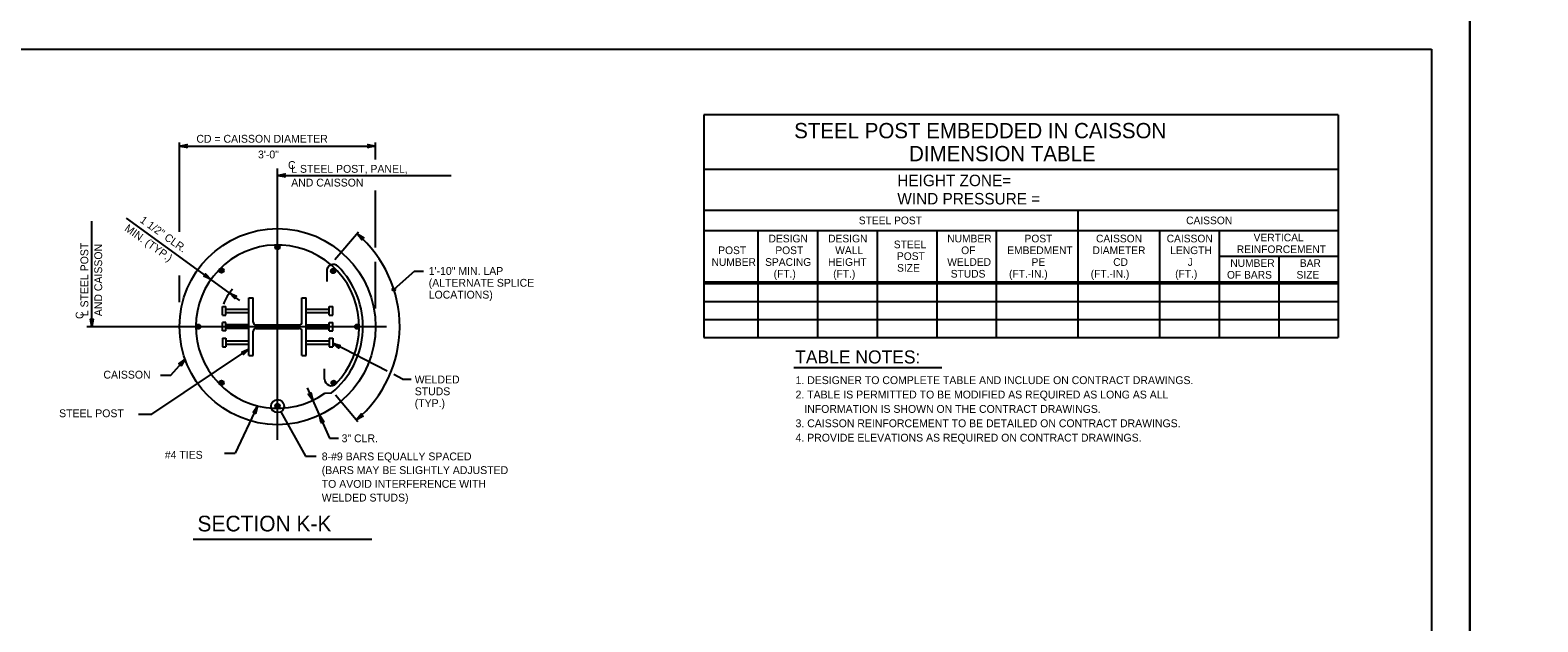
# Model space of a CAD drawing. Extents: x 3475 to 6558, y -3780 to 1166.
# Drawn here: x 4038 to 4629, y -1450 to -1218 of the extents above; entities that cross this region are included whole.
import ezdxf

# ---------------------------------------------------------------- set-up
doc = ezdxf.new("R2010")
doc.units = 0
for name, color, linetype in [('1', 7, 'Continuous'), ('2', 7, 'Continuous'), ('PLT-BNDY', 7, 'Continuous')]:
    doc.layers.add(name, color=color, linetype=linetype)

msp = doc.modelspace()

# ---------------------------------------------------------------- linework, layer by layer
at = {"layer": '1'}
for p, q in [((4302.17, -1250.99), (4302.17, -1338.2)), ((4550.84, -1250.99), (4302.17, -1250.99)), ((4550.84, -1250.99), (4550.84, -1338.2)), ((4096.8, -1296.81), (4096.8, -1261.83)), ((4096.8, -1263.2), (4173.61, -1263.2)), ((4173.61, -1268.49), (4173.61, -1261.83)), ((4135.2, -1378.26), (4135.2, -1271.94)), ((4135.2, -1274.71), (4203.19, -1274.71)), ((4550.84, -1272.33), (4302.17, -1272.33)), ((4173.61, -1302.94), (4173.61, -1280.63)), ((4062.44, -1333.95), (4062.44, -1292.65)), ((4120.38, -1323.65), (4075.98, -1291.48)), ((4302.17, -1288.33), (4550.84, -1288.33)), ((4302.17, -1288.33), (4413.51, -1288.33)), ((4448.84, -1288.33), (4448.84, -1338.2)), ((4166.94, -1296.96), (4157.62, -1307.82)), ((4302.17, -1296.33), (4550.84, -1296.33)), ((4323.5, -1338.2), (4323.5, -1296.33)), ((4346.84, -1296.33), (4346.84, -1338.2)), ((4370.17, -1296.33), (4370.17, -1338.2)), ((4393.51, -1296.33), (4393.51, -1338.2)), ((4416.84, -1296.33), (4416.84, -1338.2)), ((4480.84, -1296.33), (4480.84, -1338.2)), ((4504.17, -1296.33), (4504.17, -1338.2)), ((4173.61, -1326.82), (4173.61, -1308.54)), ((4504.17, -1306.34), (4550.84, -1306.34)), ((4527.51, -1306.34), (4527.51, -1338.2)), ((4096.8, -1324.37), (4096.8, -1313.9)), ((4154.44, -1312.17), (4154.45, -1316.21)), ((4188.9, -1312.26), (4180.78, -1319.4)), ((4188.9, -1312.26), (4192.37, -1312.26)), ((4302.17, -1316.33), (4550.84, -1316.33)), ((4302.17, -1317.08), (4550.84, -1317.08)), ((4123.95, -1345.2), (4123.95, -1322.7)), ((4123.95, -1322.7), (4125.64, -1322.7)), ((4125.64, -1332.19), (4125.64, -1322.7)), ((4144.76, -1322.7), (4146.45, -1322.7)), ((4144.76, -1332.19), (4144.76, -1322.7)), ((4146.45, -1345.2), (4146.45, -1322.7)), ((4113.6, -1329.41), (4113.6, -1326.04)), ((4113.6, -1326.04), (4114.95, -1326.04)), ((4114.95, -1329.41), (4114.95, -1326.04)), ((4114.95, -1327.05), (4123.95, -1327.05)), ((4114.95, -1328.4), (4123.95, -1328.4)), ((4146.45, -1327.04), (4155.45, -1327.04)), ((4146.45, -1328.39), (4155.45, -1328.39)), ((4155.45, -1329.41), (4155.45, -1326.03)), ((4155.45, -1326.03), (4156.8, -1326.03)), ((4156.8, -1329.41), (4156.8, -1326.03)), ((4302.17, -1324.12), (4550.84, -1324.12)), ((4060.49, -1333.95), (4177.89, -1333.95)), ((4113.6, -1329.41), (4114.95, -1329.41)), ((4113.6, -1335.64), (4113.6, -1332.26)), ((4114.95, -1332.26), (4113.6, -1332.26)), ((4114.95, -1335.64), (4114.95, -1332.26)), ((4123.95, -1333.28), (4114.95, -1333.28)), ((4123.95, -1334.63), (4114.95, -1334.63)), ((4126.72, -1333.27), (4143.68, -1333.27)), ((4126.72, -1334.62), (4143.68, -1334.62)), ((4146.45, -1333.27), (4155.48, -1333.27)), ((4146.45, -1334.62), (4155.48, -1334.62)), ((4155.45, -1329.41), (4156.8, -1329.41)), ((4155.45, -1335.64), (4155.45, -1332.26)), ((4155.45, -1332.26), (4156.8, -1332.26)), ((4156.8, -1335.64), (4156.8, -1332.26)), ((4302.17, -1331.16), (4550.84, -1331.16)), ((4114.95, -1335.64), (4113.6, -1335.64)), ((4113.6, -1338.5), (4113.6, -1341.87)), ((4113.6, -1338.5), (4114.95, -1338.5)), ((4114.95, -1338.5), (4114.95, -1341.87)), ((4114.95, -1339.51), (4123.95, -1339.51)), ((4114.95, -1340.86), (4123.95, -1340.86)), ((4125.64, -1345.2), (4125.64, -1335.7)), ((4144.76, -1345.2), (4144.76, -1335.7)), ((4146.45, -1339.51), (4155.45, -1339.51)), ((4146.45, -1340.86), (4155.45, -1340.86)), ((4155.45, -1335.64), (4156.8, -1335.64)), ((4155.45, -1338.49), (4155.45, -1341.87)), ((4155.45, -1338.49), (4156.8, -1338.49)), ((4156.8, -1338.49), (4156.8, -1341.87)), ((4178.17, -1351.4), (4156.8, -1340.46)), ((4302.17, -1338.2), (4550.84, -1338.2)), ((4085.93, -1368.24), (4123.95, -1342.79)), ((4093.32, -1352.9), (4098.98, -1346.7)), ((4113.6, -1341.87), (4114.95, -1341.87)), ((4123.95, -1345.2), (4125.64, -1345.2)), ((4144.76, -1345.2), (4146.45, -1345.2)), ((4155.45, -1341.87), (4156.8, -1341.87)), ((4089.34, -1352.9), (4093.32, -1352.9)), ((4153.64, -1354.48), (4153.65, -1350.45)), ((4184.14, -1354.46), (4180.71, -1352.7)), ((4337.5, -1350), (4395.44, -1350)), ((4146.77, -1357.96), (4155.58, -1377.6)), ((4184.14, -1354.46), (4187.61, -1354.46)), ((4153.72, -1360.05), (4156.37, -1359.84)), ((4166.62, -1371.17), (4157.88, -1360.81)), ((4080.73, -1368.24), (4085.93, -1368.24)), ((4127.37, -1364.98), (4118.63, -1383.5)), ((4136.45, -1367.29), (4146.08, -1384.65)), ((4155.58, -1377.6), (4159.05, -1377.6)), ((4114.39, -1383.5), (4118.63, -1383.5)), ((4146.08, -1384.65), (4150.32, -1384.65)), ((4102.08, -1417.17), (4172.18, -1417.17))]:
    msp.add_line(p, q, dxfattribs=at)
for points in [[(4096.8, -1263.2), (4099.78, -1262.64), (4099.55, -1262.8), (4099.44, -1263), (4099.4, -1263.2), (4099.44, -1263.4), (4099.55, -1263.6), (4099.78, -1263.76), (4096.8, -1263.2), (4099.55, -1263.6), (4099.44, -1263.4), (4096.8, -1263.2), (4099.4, -1263.2), (4099.44, -1263), (4096.8, -1263.2), (4099.55, -1262.8)], [(4173.61, -1263.2), (4170.62, -1263.76), (4170.85, -1263.6), (4170.97, -1263.4), (4171.01, -1263.2), (4170.97, -1263), (4170.85, -1262.8), (4170.62, -1262.64), (4173.61, -1263.2), (4170.85, -1262.8), (4170.97, -1263), (4173.61, -1263.2), (4171.01, -1263.2), (4170.97, -1263.4), (4173.61, -1263.2), (4170.85, -1263.6)], [(4135.2, -1274.71), (4138.19, -1274.15), (4137.96, -1274.31), (4137.84, -1274.51), (4137.8, -1274.71), (4137.84, -1274.91), (4137.96, -1275.11), (4138.19, -1275.27), (4135.2, -1274.71), (4137.96, -1275.11), (4137.84, -1274.91), (4135.2, -1274.71), (4137.8, -1274.71), (4137.84, -1274.51), (4135.2, -1274.71), (4137.96, -1274.31)], [(4166.36, -1297.63), (4168.98, -1299.15), (4168.71, -1299.12), (4168.49, -1299.2), (4168.33, -1299.33), (4168.23, -1299.5), (4168.19, -1299.73), (4168.26, -1300), (4166.36, -1297.63), (4168.19, -1299.73), (4168.23, -1299.5), (4166.36, -1297.63), (4168.33, -1299.33), (4168.49, -1299.2), (4166.36, -1297.63), (4168.71, -1299.12)], [(4109.08, -1315.46), (4106.34, -1314.16), (4106.62, -1314.17), (4106.83, -1314.08), (4106.98, -1313.94), (4107.07, -1313.75), (4107.09, -1313.52), (4106.99, -1313.26), (4109.08, -1315.46), (4107.09, -1313.52), (4107.07, -1313.75), (4109.08, -1315.46), (4106.98, -1313.94), (4106.83, -1314.08), (4109.08, -1315.46), (4106.62, -1314.17)], [(4116.37, -1320.74), (4119.11, -1322.03), (4118.83, -1322.03), (4118.62, -1322.12), (4118.47, -1322.26), (4118.38, -1322.44), (4118.36, -1322.68), (4118.45, -1322.94), (4116.37, -1320.74), (4118.36, -1322.68), (4118.38, -1322.44), (4116.37, -1320.74), (4118.47, -1322.26), (4118.62, -1322.12), (4116.37, -1320.74), (4118.83, -1322.03)], [(4062.44, -1333.95), (4061.88, -1330.97), (4062.04, -1331.2), (4062.24, -1331.31), (4062.44, -1331.35), (4062.64, -1331.31), (4062.84, -1331.2), (4063, -1330.97), (4062.44, -1333.95), (4062.84, -1331.2), (4062.64, -1331.31), (4062.44, -1333.95), (4062.44, -1331.35), (4062.24, -1331.31), (4062.44, -1333.95), (4062.04, -1331.2)], [(4156.8, -1340.46), (4159.71, -1341.32), (4159.43, -1341.36), (4159.24, -1341.48), (4159.12, -1341.65), (4159.05, -1341.84), (4159.07, -1342.07), (4159.2, -1342.32), (4156.8, -1340.46), (4159.07, -1342.07), (4159.05, -1341.84), (4156.8, -1340.46), (4159.12, -1341.65), (4159.24, -1341.48), (4156.8, -1340.46), (4159.43, -1341.36)], [(4098.98, -1346.7), (4097.38, -1349.28), (4097.42, -1349.01), (4097.35, -1348.78), (4097.23, -1348.62), (4097.06, -1348.51), (4096.83, -1348.47), (4096.56, -1348.53), (4098.98, -1346.7), (4096.83, -1348.47), (4097.06, -1348.51), (4098.98, -1346.7), (4097.23, -1348.62), (4097.35, -1348.78), (4098.98, -1346.7), (4097.42, -1349.01)], [(4123.95, -1342.79), (4121.79, -1344.92), (4121.89, -1344.66), (4121.88, -1344.42), (4121.79, -1344.24), (4121.65, -1344.09), (4121.44, -1343.99), (4121.16, -1343.99), (4123.95, -1342.79), (4121.44, -1343.99), (4121.65, -1344.09), (4123.95, -1342.79), (4121.79, -1344.24), (4121.88, -1344.42), (4123.95, -1342.79), (4121.89, -1344.66)], [(4148.96, -1362.84), (4147.23, -1360.35), (4147.47, -1360.49), (4147.7, -1360.52), (4147.9, -1360.47), (4148.07, -1360.36), (4148.2, -1360.17), (4148.25, -1359.89), (4148.96, -1362.84), (4148.2, -1360.17), (4148.07, -1360.36), (4148.96, -1362.84), (4147.9, -1360.47), (4147.7, -1360.52), (4148.96, -1362.84), (4147.47, -1360.49)], [(4127.37, -1364.98), (4126.6, -1367.91), (4126.56, -1367.64), (4126.43, -1367.44), (4126.26, -1367.33), (4126.07, -1367.27), (4125.84, -1367.3), (4125.59, -1367.44), (4127.37, -1364.98), (4125.84, -1367.3), (4126.07, -1367.27), (4127.37, -1364.98), (4126.26, -1367.33), (4126.43, -1367.44), (4127.37, -1364.98), (4126.56, -1367.64)], [(4151.58, -1368.68), (4153.32, -1371.17), (4153.08, -1371.03), (4152.84, -1371), (4152.65, -1371.05), (4152.48, -1371.17), (4152.35, -1371.36), (4152.29, -1371.63), (4151.58, -1368.68), (4152.35, -1371.36), (4152.48, -1371.17), (4151.58, -1368.68), (4152.65, -1371.05), (4152.84, -1371), (4151.58, -1368.68), (4153.08, -1371.03)], [(4166.06, -1370.51), (4167.98, -1368.16), (4167.91, -1368.43), (4167.95, -1368.66), (4168.05, -1368.83), (4168.2, -1368.96), (4168.42, -1369.04), (4168.7, -1369.01), (4166.06, -1370.51), (4168.42, -1369.04), (4168.2, -1368.96), (4166.06, -1370.51), (4168.05, -1368.83), (4167.95, -1368.66), (4166.06, -1370.51), (4167.91, -1368.43)]]:
    msp.add_lwpolyline(points, dxfattribs=at)
for centre, radius in [((4135.2, -1333.95), 38.4), ((4135.2, -1302.84), 0.885), ((4135.2, -1302.84), 0.669), ((4135.2, -1302.84), 0.479), ((4135.2, -1302.84), 0.271), ((4113.21, -1311.95), 0.885), ((4113.21, -1311.95), 0.669), ((4113.21, -1311.95), 0.479), ((4156.99, -1312.13), 0.885), ((4156.99, -1312.13), 0.669), ((4113.21, -1311.95), 0.271), ((4156.99, -1312.13), 0.479), ((4156.99, -1312.13), 0.271), ((4180.78, -1319.4), 0.533), ((4180.78, -1319.4), 0.267), ((4104.1, -1333.95), 0.885), ((4104.1, -1333.95), 0.669), ((4104.1, -1333.95), 0.479), ((4104.1, -1333.95), 0.271), ((4166.31, -1333.95), 0.885), ((4166.31, -1333.95), 0.669), ((4166.31, -1333.95), 0.479), ((4166.31, -1333.95), 0.271), ((4113.21, -1355.94), 0.885), ((4113.21, -1355.94), 0.669), ((4113.21, -1355.94), 0.479), ((4113.21, -1355.94), 0.271), ((4157.2, -1355.94), 0.885), ((4157.2, -1355.94), 0.669), ((4157.2, -1355.94), 0.479), ((4157.2, -1355.94), 0.271), ((4135.2, -1365.05), 2.56), ((4135.2, -1365.05), 0.885), ((4135.2, -1365.05), 0.669), ((4135.2, -1365.05), 0.479), ((4135.2, -1365.05), 0.271)]:
    msp.add_circle(centre, radius, dxfattribs=at)
for centre, radius, start, end in [((4135.2, -1333.95), 47.85, 310.16548, 49.37283), ((4135.2, -1333.95), 32, 315.58465, 305.35776), ((4157.05, -1312.19), 2.61, 45.95795, 179.63954), ((4135.2, -1333.95), 33.44, 309.27171, 44.9704), ((4135.2, -1333.95), 23.01, 140.34172, 157.332), ((4126.72, -1332.19), 1.08, 180, 270), ((4126.72, -1335.7), 1.08, 90, 180), ((4143.68, -1332.19), 1.08, 270, 360), ((4143.68, -1335.7), 1.08, 0, 90), ((4156.25, -1354.47), 2.61, 180.36046, 314.04205)]:
    msp.add_arc(centre, radius, start, end, dxfattribs=at)
at = {"layer": '2'}
for p, q in [((3801.34, -1225.31), (4587.34, -1225.31)), ((4587.34, -1225.31), (4587.34, -1789.31))]:
    msp.add_line(p, q, dxfattribs=at)
at = {"layer": 'PLT-BNDY'}
for points in [[(3761.34, -1210.31), (4602.34, -1210.31), (4602.34, -1804.31), (3761.34, -1804.31)], [(4602.34, -1210.31), (5443.34, -1210.31), (5443.34, -1804.31), (4602.34, -1804.31)]]:
    msp.add_lwpolyline(points, close=True, dxfattribs=at)

# ---------------------------------------------------------------- texts
at = {"layer": '1'}
for s, height, p in [('STEEL POST EMBEDDED IN CAISSON', 6.0001, (4337.64, -1260.16)), ('DIMENSION TABLE', 6.0001, (4382.66, -1269.16)), ('C', 3.07, (4139.29, -1272.17)), ('AND CAISSON', 3.072, (4140.54, -1279.05)), ('L STEEL POST, PANEL,', 3.072, (4140.54, -1273.67)), ('HEIGHT ZONE=', 4.5001, (4378.05, -1278.92)), ('WIND PRESSURE =', 4.5001, (4378.05, -1286.08)), ('STEEL POST', 3, (4362.95, -1293.83)), ('CAISSON', 3, (4491.23, -1293.83)), ('DESIGN', 3, (4327.61, -1300.93)), ('DESIGN', 3, (4350.95, -1300.93)), ('NUMBER', 3, (4397.61, -1300.93)), ('POST', 3, (4427.9, -1300.93)), ('CAISSON', 3, (4455.9, -1300.93)), ('CAISSON', 3, (4483.6, -1300.93)), ('VERTICAL', 3, (4517.67, -1300.53)), ('POST', 3, (4307.89, -1305.53)), ('POST', 3, (4330.26, -1305.53)), ('WALL', 3, (4353.72, -1305.53)), ('STEEL', 3, (4376.67, -1303.23)), ('POST', 3, (4377.9, -1307.83)), ('OF', 3, (4403.08, -1305.53)), ('EMBEDMENT', 3, (4421.15, -1305.53)), ('DIAMETER', 3, (4454.55, -1305.53)), ('LENGTH', 3, (4485.02, -1305.53)), ('REINFORCEMENT', 3, (4511.05, -1305.13)), ('1\'-10" MIN. LAP', 3.072, (4194.43, -1313.67)), ('NUMBER', 3, (4305.25, -1310.13)), ('SPACING', 3, (4326.26, -1310.13)), ('(FT.)', 3, (4329.59, -1314.73)), ('HEIGHT', 3, (4350.89, -1310.13)), ('(FT.)', 3, (4352.92, -1314.73)), ('SIZE', 3, (4377.96, -1312.43)), ('WELDED', 3, (4397.61, -1310.13)), ('(FT.-IN.)', 3, (4421.83, -1314.73)), ('PE', 3, (4430.66, -1310.13)), ('(FT.-IN.)', 3, (4453.83, -1314.73)), ('CD', 3, (4462.65, -1310.13)), ('(FT.)', 3, (4486.93, -1314.73)), ('J', 3, (4491.87, -1310.13)), ('NUMBER', 3, (4508.53, -1310.53)), ('BAR', 3, (4535.77, -1310.53)), ('(ALTERNATE SPLICE', 3.072, (4194.43, -1318.31)), ('STUDS', 3, (4398.98, -1314.73)), ('OF BARS', 3, (4507.24, -1315.13)), ('SIZE', 3, (4534.48, -1315.13)), ('LOCATIONS)', 3.072, (4194.43, -1322.95)), ('TABLE NOTES:', 5.1169, (4338.04, -1348.37)), ('CAISSON', 3.072, (4066.96, -1354.29)), ('WELDED', 3.072, (4188.95, -1356.18)), ('STUDS', 3.072, (4188.95, -1360.82)), ('1. DESIGNER TO COMPLETE TABLE AND INCLUDE ON CONTRACT DRAWINGS.', 3.072, (4338.18, -1356.45)), ('(TYP.)', 3.072, (4188.95, -1365.45)), ('2. TABLE IS PERMITTED TO BE MODIFIED AS REQUIRED AS LONG AS ALL', 3.072, (4338.18, -1362.08)), ('   INFORMATION IS SHOWN ON THE CONTRACT DRAWINGS.', 3.072, (4338.18, -1367.71)), ('STEEL POST', 3.072, (4049.6, -1369.42)), ('3. CAISSON REINFORCEMENT TO BE DETAILED ON CONTRACT DRAWINGS.', 3.072, (4338.18, -1373.34)), ('3" CLR.', 3.072, (4160.29, -1379.22)), ('4. PROVIDE ELEVATIONS AS REQUIRED ON CONTRACT DRAWINGS.', 3.072, (4338.18, -1378.97)), ('#4 TIES', 3.072, (4091.01, -1385.7)), ('8-#9 BARS EQUALLY SPACED', 3.072, (4152.51, -1386.32)), ('TO AVOID INTERFERENCE WITH ', 3.072, (4152.51, -1397.07)), ('(BARS MAY BE SLIGHTLY ADJUSTED', 3.072, (4152.51, -1391.69)), ('WELDED STUDS)', 3.072, (4152.51, -1402.45)), ('SECTION K-K', 6.144, (4103.81, -1414.16))]:
    msp.add_text(s, height=height, dxfattribs=at).set_placement(p)
for s, height, rotation, p in [('CD = CAISSON DIAMETER', 3.072, 359.99994, (4103.39, -1261.89)), ('3\'-0"', 3.072, 359.99994, (4127.54, -1268.04)), ('MIN. (TYP.)', 3.072, 324.45926, (4074.97, -1296.08)), ('1 1/2" CLR.', 3.072, 324.45926, (4080.98, -1292.82)), ('L STEEL POST', 3.072, 90, (4061.03, -1329.85)), ('AND CAISSON', 3.072, 90, (4066.46, -1329.85)), ('C', 3.07, 90, (4059.15, -1330.96))]:
    msp.add_text(s, height=height, rotation=rotation, dxfattribs=at).set_placement(p)

doc.saveas('drawing.dxf')
